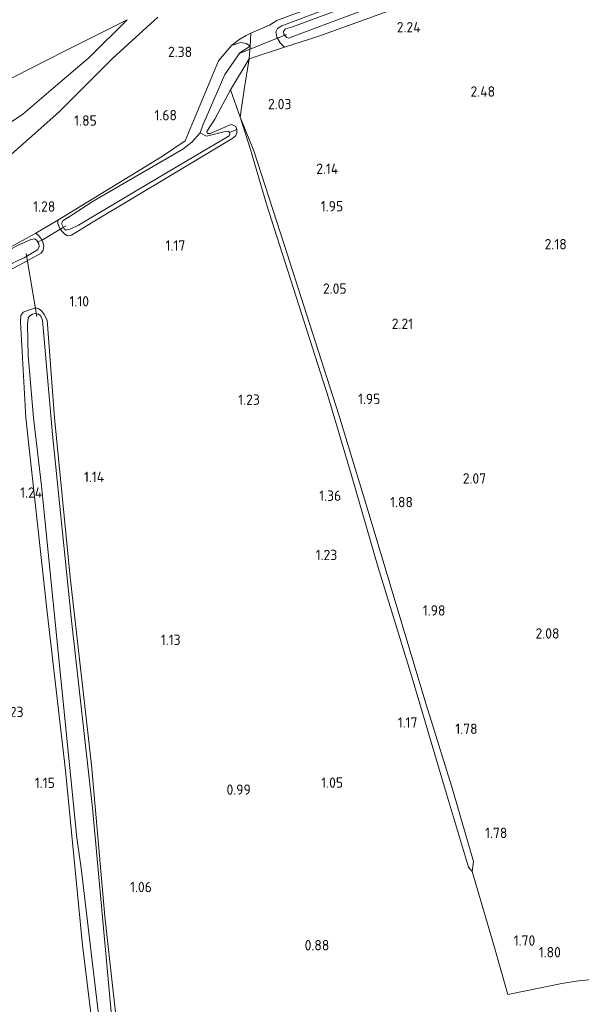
# Model space of a CAD drawing. Extents: x 130905 to 137824, y 412333 to 417928.
# Tile 258 of 313: x 136397 to 136494, y 416662 to 416833. Entities that reach past the tile are written whole.
import ezdxf
from ezdxf.enums import TextEntityAlignment as Align

# ---------------------------------------------------------------- set-up
doc = ezdxf.new("R2010")
doc.units = 0
for name, color, linetype, lineweight in [('B-ME-GR-GRAS-GV', 60, 'Continuous', 13), ('B-ME-GW-TALUD_KRUIN-G', 90, 'Continuous', 18), ('B-ME-GW-TALUD_TEEN-G', 90, 'Continuous', 18), ('B-ME-IE-TERREINAFSCHEIDING_DOORGANG-G', 210, 'Continuous', 18), ('B-ME-IE-TERREINAFSCHEIDING_KUNSTMATIG_HEKWERK-G', 20, 'IE-TERREINAFSCHEIDING-KUNSTMATIG', 18), ('B-ME-KW-KUNSTWERK_DUIKER-G', 170, 'Continuous', 18), ('B-ME-OG-WATER_GREPPEL-G', 160, 'Continuous', 18), ('B-ME-OG-WATER_SLOOT-G', 120, 'Continuous', 18), ('B-ME-OG-WATER_SLOOT-GV', 120, 'Continuous', 18), ('X-XX-AL-HOOGTELABEL-S', 7, 'Continuous', 25)]:
    doc.layers.add(name, color=color, linetype=linetype, lineweight=lineweight)
doc.styles.add('NLCS-ISO-ANNOTATIVE-T18', font='NLCS-ISO.ttf', dxfattribs={"height": 1.8})
doc.linetypes.add('IE-TERREINAFSCHEIDING-KUNSTMATIG', pattern='A,4,[82,NLCS.SHX,S=0.75,R=90,X=0,Y=0],4,-2', length=10)

# ---------------------------------------------------------------- blocks, each defined once
blk = doc.blocks.new('SAL-HOOGTELABEL-SO')
at = {"color": 0, "linetype": 'ByBlock', "lineweight": -2, "style": 'NLCS-ISO-ANNOTATIVE-T18'}
blk.add_attdef('HOOGTE', text='', height=1.8, dxfattribs=at).set_placement((2.79, 0), align=Align.RIGHT)

msp = doc.modelspace()

# ---------------------------------------------------------------- linework, layer by layer
at = {"layer": 'B-ME-GR-GRAS-GV'}
for points in [[(136442.621, 416828.516, 2.236), (136436.499, 416826.446, 2.276), (136436.67, 416828.656, 2.256), (136436.79, 416830.941, 2.362), (136440.015, 416832.287, 2.462), (136441.289, 416833.106, 2.522), (136444.047, 416834.194, 2.532), (136463.979, 416841.408, 2.422), (136482.904, 416848.301, 2.532), (136501.2, 416854.973, 2.442), (136512.551, 416859.142, 2.502), (136512.945, 416858.572, 2.448), (136507.425, 416856.454, 2.321), (136485.246, 416848.154, 2.162), (136468.987, 416842.093, 2.231), (136452.156, 416835.95, 2.185), (136442.158, 416832.203, 2.136), (136441.375, 416831.709, 2.156), (136441.121, 416831.131, 2.236), (136441.271, 416830.24, 2.226), (136441.876, 416829.231, 2.196)], [(136317.924, 416781.614, 3.064), (136319.941, 416781.548, 2.914), (136324.267, 416782.096, 2.874), (136336.418, 416784.713, 2.785), (136345.46, 416787.296, 2.869), (136360.591, 416794.108, 2.871), (136368.516, 416798.039, 2.924), (136373.524, 416801.049, 2.954), (136381.285, 416806.171, 2.97), (136397.188, 416816.855, 2.963), (136402.456, 416821.406, 2.903), (136408.627, 416826.648, 3.128), (136415.304, 416833.252, 3.27), (136404.405, 416827.781, 3.347), (136383.915, 416817.415, 3.348), (136361.743, 416805.5, 3.329), (136349.024, 416799.106, 3.363), (136331.233, 416790.335, 3.248), (136315.583, 416782.534, 3.103)], [(136324.267, 416782.096, 2.874), (136319.941, 416781.548, 2.914), (136317.924, 416781.614, 3.064), (136315.583, 416782.534, 3.103), (136331.233, 416790.335, 3.248), (136349.024, 416799.106, 3.363), (136361.743, 416805.5, 3.329), (136383.915, 416817.415, 3.348), (136404.405, 416827.781, 3.347), (136415.304, 416833.252, 3.27), (136408.627, 416826.648, 3.128), (136402.456, 416821.406, 2.903), (136397.188, 416816.855, 2.963), (136381.285, 416806.171, 2.97), (136373.524, 416801.049, 2.954), (136368.516, 416798.039, 2.924), (136360.591, 416794.108, 2.871), (136345.46, 416787.296, 2.869), (136336.418, 416784.713, 2.785)], [(136436.79, 416830.941, 2.362), (136436.67, 416828.656, 2.256), (136436.009, 416829.135, 2.3), (136434.996, 416829.294, 2.26), (136433.429, 416828.786, 2.12), (136434.882, 416829.884, 2.276), (136435.933, 416830.54, 2.409)], [(136404.352, 416797.01, 0.41), (136404.643, 416796.743, 0.41), (136405.38, 416796.897, 0.41), (136406.86, 416797.6, 0.41), (136420.827, 416805.955, 0.41), (136433.027, 416813.117, 0.41), (136433.139, 416813.492, 0.41), (136433.053, 416813.671, 0.41), (136434.31, 416814.217, 1.137), (136434.345, 416813.645, 1.137), (136434.148, 416813.18, 1.137), (136433.62, 416812.69, 1.12), (136422.931, 416806.292, 1.363), (136409.405, 416798.179, 1.212), (136405.628, 416795.89, 1.234), (136404.918, 416795.789, 1.257), (136404.45, 416796.037, 1.297), (136404.048, 416796.473, 1.248), (136403.585, 416797.037, 1.252), (136403.241, 416797.907, 1.295), (136403.269, 416798.502, 1.214), (136416.781, 416806.763, 1.397), (136421.414, 416809.579, 1.248), (136425.354, 416812.238, 1.536), (136431.175, 416826.143, 1.939), (136433.429, 416828.786, 2.12), (136434.996, 416829.294, 2.26), (136436.009, 416829.135, 2.3), (136436.67, 416828.656, 2.256), (136434.831, 416827.513, 1.111), (136432.24, 416823.734, 1.034), (136428.453, 416814.975, 0.728), (136427.981, 416813.663, 0.41), (136426.526, 416812.008, 0.41), (136424.937, 416810.796, 0.41), (136409.412, 416801.771, 0.41), (136405.416, 416799.203, 0.41), (136404.168, 416798.443, 0.41), (136403.896, 416797.903, 0.41)], [(136429.249, 416813.55, 1.107), (136429.715, 416813.537, 1.151), (136433.045, 416814.984, 1.132), (136433.413, 416815.056, 1.145), (136434.153, 416814.725, 1.137), (136434.31, 416814.217, 1.137), (136433.053, 416813.671, 0.41), (136432.96, 416813.865, 0.41), (136432.753, 416813.952, 0.41), (136432.322, 416813.843, 0.41), (136429.096, 416813.04, 0.41), (136427.981, 416813.663, 0.41), (136428.453, 416814.975, 0.728), (136432.24, 416823.734, 1.034), (136434.831, 416827.513, 1.111), (136436.67, 416828.656, 2.256), (136436.499, 416826.446, 2.276), (136433.229, 416821.111, 1.796), (136430.5, 416816.033, 1.427), (136429.121, 416813.869, 1.193)], [(136435.6, 416821.132, 1.766), (136434.912, 416816.375, 1.416), (136433.229, 416821.111, 1.796), (136436.499, 416826.446, 2.276)], [(136475.417, 416687.239, 1.186), (136475.193, 416685.486, 1.216), (136474.529, 416686.268, 1.196), (136470.552, 416699.555, 1.166), (136464.703, 416719.244, 1.346), (136458.893, 416738.215, 1.406), (136454.171, 416754.428, 1.406), (136450.251, 416767.657, 1.386), (136439.508, 416801.235, 1.296), (136436.712, 416810.759, 1.266), (136434.912, 416816.375, 1.416), (136437.314, 416810.514, 1.266), (136442.536, 416794.262, 1.336), (136447.45, 416778.937, 1.446), (136452.044, 416764.732, 1.436), (136457.279, 416747.408, 1.366), (136462.117, 416731.422, 1.456), (136467.23, 416714.465, 1.366), (136471.598, 416700.376, 1.316)], [(136399.888, 416795.855, 1.422), (136400.474, 416795.118, 1.372), (136400.694, 416794.52, 1.352), (136400.861, 416793.97, 1.422), (136400.735, 416793.287, 1.352), (136400.389, 416792.77, 1.357), (136396.652, 416790.724, 1.317), (136385.899, 416785.169, 1.201), (136380.031, 416782.315, 1.158), (136377.049, 416780.895, 1.213), (136376.623, 416780.94, 1.163), (136376.125, 416781.471, 1.113), (136375.732, 416782.121, 1.134), (136375.622, 416782.882, 1.171), (136375.904, 416783.816, 1.29), (136387.91, 416789.953, 1.15), (136399.417, 416796.239, 1.526)], [(136376.453, 416781.612, 0.77), (136376.735, 416781.489, 0.77), (136377.243, 416781.589, 0.77), (136381.843, 416783.754, 0.77), (136386.236, 416786.05, 0.77), (136395.96, 416791.32, 0.77), (136397.438, 416791.958, 0.77), (136398.847, 416792.795, 0.77), (136399.707, 416793.361, 0.77), (136400.034, 416793.838, 0.77), (136399.97, 416794.391, 0.77), (136399.616, 416794.956, 0.77), (136399.274, 416795.236, 0.77), (136398.592, 416795.136, 0.77), (136396.125, 416794.049, 0.77), (136385.933, 416788.302, 0.77), (136383.617, 416787.13, 0.77), (136379.626, 416785.334, 0.77), (136376.768, 416783.649, 0.77), (136376.091, 416783.002, 0.77), (136376.041, 416782.473, 0.77), (136376.15, 416781.944, 0.77)]]:
    msp.add_polyline3d(points, close=True, dxfattribs=at)
for points in [[(136496.533, 416848.048, 2.371), (136471.347, 416838.695, 2.444), (136448.586, 416830.383, 2.182), (136442.621, 416828.516, 2.236), (136441.876, 416829.231, 2.196), (136441.271, 416830.24, 2.226), (136441.121, 416831.131, 2.236), (136441.375, 416831.709, 2.156), (136442.158, 416832.203, 2.136), (136452.156, 416835.95, 2.185), (136468.987, 416842.093, 2.231), (136485.246, 416848.154, 2.162), (136507.425, 416856.454, 2.321)], [(136503.952, 416853.881, 1.36), (136481.983, 416845.955, 1.36), (136461.396, 416838.516, 1.36), (136443.979, 416832.036, 1.36), (136442.771, 416831.667, 1.36), (136442.452, 416831.224, 1.36), (136442.501, 416830.772, 1.36), (136442.599, 416830.567, 1.36), (136442.77, 416830.386, 1.36), (136442.988, 416830.191, 1.36), (136443.283, 416830.082, 1.36), (136443.784, 416830.216, 1.36), (136445.63, 416830.94, 1.36), (136459.559, 416836.144, 1.36), (136489.994, 416847.658, 1.36), (136507.993, 416853.846, 1.36)], [(136498.038, 416666.988, 1.186), (136493.268, 416666.479, 1.046), (136490.733, 416666.038, 1.286), (136481.389, 416664.152, 1.286), (136478.948, 416672.715, 1.286), (136475.193, 416685.486, 1.216), (136475.417, 416687.239, 1.186), (136471.598, 416700.376, 1.316), (136467.23, 416714.465, 1.366), (136462.117, 416731.422, 1.456), (136457.279, 416747.408, 1.366), (136452.044, 416764.732, 1.436), (136447.45, 416778.937, 1.446), (136442.536, 416794.262, 1.336), (136437.314, 416810.514, 1.266), (136434.912, 416816.375, 1.416), (136435.6, 416821.132, 1.766), (136436.499, 416826.446, 2.276), (136442.621, 416828.516, 2.236), (136448.586, 416830.383, 2.182), (136471.347, 416838.695, 2.444), (136496.533, 416848.048, 2.371)], [(136444.047, 416834.194, 2.532), (136441.289, 416833.106, 2.522), (136440.015, 416832.287, 2.462), (136436.79, 416830.941, 2.362), (136435.933, 416830.54, 2.409), (136434.882, 416829.884, 2.276), (136433.429, 416828.786, 2.12), (136431.175, 416826.143, 1.939), (136425.354, 416812.238, 1.536), (136421.414, 416809.579, 1.248), (136416.781, 416806.763, 1.397), (136403.269, 416798.502, 1.214), (136399.417, 416796.239, 1.526), (136387.91, 416789.953, 1.15)], [(136420.595, 416833.727, 2.596), (136412.834, 416826.602, 2.383), (136403.446, 416817.204, 2.048), (136393.055, 416808.104, 1.708)], [(136393.055, 416808.104, 1.708), (136403.446, 416817.204, 2.048), (136412.834, 416826.602, 2.383), (136420.595, 416833.727, 2.596)], [(136385.899, 416785.169, 1.201), (136396.652, 416790.724, 1.317), (136400.389, 416792.77, 1.357), (136400.735, 416793.287, 1.352), (136400.861, 416793.97, 1.422), (136400.694, 416794.52, 1.352), (136400.474, 416795.118, 1.372), (136399.888, 416795.855, 1.422), (136399.417, 416796.239, 1.526), (136403.269, 416798.502, 1.214), (136403.241, 416797.907, 1.295), (136403.585, 416797.037, 1.252), (136404.048, 416796.473, 1.248), (136404.45, 416796.037, 1.297), (136404.918, 416795.789, 1.257), (136405.628, 416795.89, 1.234), (136409.405, 416798.179, 1.212), (136422.931, 416806.292, 1.363), (136433.62, 416812.69, 1.12), (136434.148, 416813.18, 1.137), (136434.345, 416813.645, 1.137), (136434.31, 416814.217, 1.137), (136434.153, 416814.725, 1.137), (136433.413, 416815.056, 1.145), (136433.045, 416814.984, 1.132), (136429.715, 416813.537, 1.151), (136429.249, 416813.55, 1.107), (136429.121, 416813.869, 1.193), (136430.5, 416816.033, 1.427), (136433.229, 416821.111, 1.796), (136434.912, 416816.375, 1.416), (136436.712, 416810.759, 1.266), (136439.508, 416801.235, 1.296), (136450.251, 416767.657, 1.386), (136454.171, 416754.428, 1.406), (136458.893, 416738.215, 1.406), (136464.703, 416719.244, 1.346), (136470.552, 416699.555, 1.166), (136474.529, 416686.268, 1.196), (136475.193, 416685.486, 1.216), (136478.948, 416672.715, 1.286), (136481.389, 416664.152, 1.286), (136490.733, 416666.038, 1.286), (136493.268, 416666.479, 1.046), (136498.038, 416666.988, 1.186)], [(136414.559, 416649.624, 1.27), (136411.411, 416677.689, 0.978), (136409.109, 416704.006, 1.012), (136405.405, 416736.577, 1.081), (136402.701, 416764.195, 1.003), (136401.412, 416781.111, 1.094), (136400.885, 416782.117, 1.089), (136400.475, 416782.696, 1.085), (136399.975, 416783.087, 1.089), (136399.438, 416783.26, 1.128), (136398.344, 416782.959, 1.128), (136397.231, 416782.52, 1.145), (136396.843, 416781.924, 1.098), (136396.78, 416780.835, 1.094), (136397.71, 416764.182, 1.158), (136401.432, 416730.464, 1.128), (136404.585, 416703.005, 1.132), (136407.56, 416672.716, 1.158), (136411.599, 416639.749, 1.369)], [(136411.599, 416639.749, 1.369), (136407.56, 416672.716, 1.158), (136404.585, 416703.005, 1.132), (136401.432, 416730.464, 1.128), (136397.71, 416764.182, 1.158), (136396.78, 416780.835, 1.094), (136396.843, 416781.924, 1.098), (136397.231, 416782.52, 1.145), (136398.344, 416782.959, 1.128), (136399.438, 416783.26, 1.128), (136399.975, 416783.087, 1.089), (136400.475, 416782.696, 1.085), (136400.885, 416782.117, 1.089), (136401.412, 416781.111, 1.094), (136402.701, 416764.195, 1.003), (136405.405, 416736.577, 1.081), (136409.109, 416704.006, 1.012), (136411.411, 416677.689, 0.978), (136414.559, 416649.624, 1.27)], [(136412.777, 416658.61, 0.87), (136409.266, 416696.541, 0.87), (136405.65, 416729.011, 0.87), (136402.354, 416761.308, 0.87), (136400.586, 416781.144, 0.87), (136400.34, 416781.808, 0.87), (136400.064, 416782.072, 0.87), (136399.903, 416782.195, 0.87), (136399.619, 416782.194, 0.87), (136399.408, 416782.283, 0.87), (136398.875, 416782.17, 0.87), (136398.428, 416781.903, 0.87), (136398.093, 416781.524, 0.87), (136398.009, 416780.334, 0.87), (136398.102, 416775.021, 0.87), (136399.015, 416764.183, 0.87), (136400.409, 416752.416, 0.87), (136400.95, 416747.188, 0.87), (136403.948, 416717.234, 0.87), (136406.556, 416691.337, 0.87), (136407.291, 416686.042, 0.87), (136410.933, 416655.345, 0.87)]]:
    msp.add_polyline3d(points, dxfattribs=at)
at = {"layer": 'B-ME-GW-TALUD_KRUIN-G'}
msp.add_polyline3d([(136415.304, 416833.252, 3.27), (136408.627, 416826.648, 3.128), (136402.456, 416821.406, 2.903), (136397.188, 416816.855, 2.963), (136381.285, 416806.171, 2.97), (136373.524, 416801.049, 2.954), (136368.516, 416798.039, 2.924), (136360.591, 416794.108, 2.871), (136345.46, 416787.296, 2.869), (136336.418, 416784.713, 2.785), (136324.267, 416782.096, 2.874), (136319.941, 416781.548, 2.914), (136317.924, 416781.614, 3.064), (136315.583, 416782.534, 3.103)], dxfattribs=at)
at = {"layer": 'B-ME-GW-TALUD_TEEN-G'}
for points in [[(136420.595, 416833.727, 2.596), (136412.834, 416826.602, 2.383), (136403.446, 416817.204, 2.048), (136393.055, 416808.104, 1.708), (136383.261, 416800.204, 1.633), (136371.403, 416793.42, 1.881), (136359.896, 416788.603, 1.9), (136344.797, 416783.246, 2.051), (136330.853, 416779.316, 2.103), (136321.292, 416778.423, 2.127), (136318.222, 416779.086, 2.437), (136315.622, 416780.088, 2.852), (136314.073, 416781.246, 2.888), (136293.803, 416775.9, 3.105), (136287.237, 416774.759, 3.201), (136283.46, 416774.981, 3.265), (136276, 416776.115, 3.552), (136270.051, 416776.175, 3.752), (136259.704, 416775.743, 4.074), (136254.788, 416774.934, 4.247), (136234.098, 416772.052, 5.591), (136230.911, 416771.379, 5.671), (136224.314, 416769.92, 6.025)], [(136315.583, 416782.534, 3.103), (136331.233, 416790.335, 3.248), (136349.024, 416799.106, 3.363), (136361.743, 416805.5, 3.329), (136383.915, 416817.415, 3.348), (136404.405, 416827.781, 3.347), (136415.304, 416833.252, 3.27)]]:
    msp.add_polyline3d(points, dxfattribs=at)
at = {"layer": 'B-ME-IE-TERREINAFSCHEIDING_DOORGANG-G'}
for points in [[(136440.015, 416832.287, 2.462), (136436.79, 416830.941, 2.362)], [(136399.417, 416796.239, 1.526), (136403.269, 416798.502, 1.214)]]:
    msp.add_polyline3d(points, dxfattribs=at)
at = {"layer": 'B-ME-IE-TERREINAFSCHEIDING_KUNSTMATIG_HEKWERK-G'}
for points in [[(136512.551, 416859.142, 2.502), (136501.2, 416854.973, 2.442), (136482.904, 416848.301, 2.532), (136463.979, 416841.408, 2.422), (136444.047, 416834.194, 2.532), (136441.289, 416833.106, 2.522), (136440.015, 416832.287, 2.462)], [(136433.429, 416828.786, 2.12), (136434.882, 416829.884, 2.276), (136435.933, 416830.54, 2.409), (136436.79, 416830.941, 2.362), (136436.67, 416828.656, 2.256)], [(136433.229, 416821.111, 1.796), (136434.912, 416816.375, 1.416), (136435.6, 416821.132, 1.766), (136436.499, 416826.446, 2.276), (136442.621, 416828.516, 2.236)], [(136475.193, 416685.486, 1.216), (136478.948, 416672.715, 1.286), (136481.389, 416664.152, 1.286), (136490.733, 416666.038, 1.286), (136493.268, 416666.479, 1.046), (136498.038, 416666.988, 1.186)]]:
    msp.add_polyline3d(points, dxfattribs=at)
msp.add_polyline3d([(136475.193, 416685.486, 1.216), (136474.529, 416686.268, 1.196), (136470.552, 416699.555, 1.166), (136464.703, 416719.244, 1.346), (136458.893, 416738.215, 1.406), (136454.171, 416754.428, 1.406), (136450.251, 416767.657, 1.386), (136439.508, 416801.235, 1.296), (136436.712, 416810.759, 1.266), (136434.912, 416816.375, 1.416), (136437.314, 416810.514, 1.266), (136442.536, 416794.262, 1.336), (136447.45, 416778.937, 1.446), (136452.044, 416764.732, 1.436), (136457.279, 416747.408, 1.366), (136462.117, 416731.422, 1.456), (136467.23, 416714.465, 1.366), (136471.598, 416700.376, 1.316), (136475.417, 416687.239, 1.186)], close=True, dxfattribs=at)
at = {"layer": 'B-ME-KW-KUNSTWERK_DUIKER-G'}
for points in [[(136442.93, 416830.689, 1.49), (136434.632, 416827.355, 1.577)], [(136399.711, 416794.687, 0.41), (136400.714, 416795.15, 1.322), (136404.052, 416797.17, 1.132), (136404.687, 416797.485, 0.41)], [(136397.764, 416792.721, 0.82), (136399.611, 416781.77, 0.67)]]:
    msp.add_polyline3d(points, dxfattribs=at)
at = {"layer": 'B-ME-OG-WATER_GREPPEL-G'}
msp.add_polyline3d([(136427.981, 416813.663, 0.41), (136428.453, 416814.975, 0.728), (136432.24, 416823.734, 1.034), (136434.831, 416827.513, 1.111)], dxfattribs=at)
at = {"layer": 'B-ME-OG-WATER_SLOOT-G'}
for points in [[(136442.621, 416828.516, 2.236), (136441.876, 416829.231, 2.196), (136441.271, 416830.24, 2.226), (136441.121, 416831.131, 2.236), (136441.375, 416831.709, 2.156), (136442.158, 416832.203, 2.136), (136452.156, 416835.95, 2.185), (136468.987, 416842.093, 2.231), (136485.246, 416848.154, 2.162), (136507.425, 416856.454, 2.321), (136512.945, 416858.572, 2.448)], [(136515.592, 416854.746, 2.349), (136496.533, 416848.048, 2.371), (136471.347, 416838.695, 2.444), (136448.586, 416830.383, 2.182), (136442.621, 416828.516, 2.236)], [(136403.269, 416798.502, 1.214), (136416.781, 416806.763, 1.397), (136421.414, 416809.579, 1.248), (136425.354, 416812.238, 1.536), (136431.175, 416826.143, 1.939), (136433.429, 416828.786, 2.12)], [(136433.229, 416821.111, 1.796), (136436.499, 416826.446, 2.276), (136436.67, 416828.656, 2.256)], [(136433.429, 416828.786, 2.12), (136434.996, 416829.294, 2.26), (136436.009, 416829.135, 2.3), (136436.67, 416828.656, 2.256)], [(136433.229, 416821.111, 1.796), (136430.5, 416816.033, 1.427), (136429.121, 416813.869, 1.193), (136429.249, 416813.55, 1.107), (136429.715, 416813.537, 1.151), (136433.045, 416814.984, 1.132), (136433.413, 416815.056, 1.145), (136434.153, 416814.725, 1.137), (136434.31, 416814.217, 1.137)], [(136434.31, 416814.217, 1.137), (136434.345, 416813.645, 1.137), (136434.148, 416813.18, 1.137), (136433.62, 416812.69, 1.12), (136422.931, 416806.292, 1.363), (136409.405, 416798.179, 1.212), (136405.628, 416795.89, 1.234), (136404.918, 416795.789, 1.257), (136404.45, 416796.037, 1.297), (136404.048, 416796.473, 1.248), (136403.585, 416797.037, 1.252), (136403.241, 416797.907, 1.295), (136403.269, 416798.502, 1.214)], [(136399.417, 416796.239, 1.526), (136399.888, 416795.855, 1.422), (136400.474, 416795.118, 1.372), (136400.694, 416794.52, 1.352), (136400.861, 416793.97, 1.422), (136400.735, 416793.287, 1.352), (136400.389, 416792.77, 1.357), (136396.652, 416790.724, 1.317), (136385.899, 416785.169, 1.201), (136380.031, 416782.315, 1.158), (136377.049, 416780.895, 1.213), (136376.623, 416780.94, 1.163), (136376.125, 416781.471, 1.113), (136375.732, 416782.121, 1.134), (136375.622, 416782.882, 1.171), (136375.904, 416783.816, 1.29)], [(136375.904, 416783.816, 1.29), (136387.91, 416789.953, 1.15), (136399.417, 416796.239, 1.526)], [(136414.559, 416649.624, 1.27), (136411.411, 416677.689, 0.978), (136409.109, 416704.006, 1.012), (136405.405, 416736.577, 1.081), (136402.701, 416764.195, 1.003), (136401.412, 416781.111, 1.094), (136400.885, 416782.117, 1.089), (136400.475, 416782.696, 1.085), (136399.975, 416783.087, 1.089), (136399.438, 416783.26, 1.128), (136398.344, 416782.959, 1.128), (136397.231, 416782.52, 1.145), (136396.843, 416781.924, 1.098), (136396.78, 416780.835, 1.094), (136397.71, 416764.182, 1.158), (136401.432, 416730.464, 1.128), (136404.585, 416703.005, 1.132), (136407.56, 416672.716, 1.158), (136411.599, 416639.749, 1.369)]]:
    msp.add_polyline3d(points, dxfattribs=at)
at = {"layer": 'B-ME-OG-WATER_SLOOT-GV'}
for points in [[(136443.784, 416830.216, 1.36), (136443.283, 416830.082, 1.36), (136442.988, 416830.191, 1.36), (136442.77, 416830.386, 1.36), (136442.599, 416830.567, 1.36), (136442.501, 416830.772, 1.36), (136442.452, 416831.224, 1.36), (136442.771, 416831.667, 1.36), (136443.979, 416832.036, 1.36), (136461.396, 416838.516, 1.36), (136481.983, 416845.955, 1.36), (136503.952, 416853.881, 1.36), (136506.814, 416854.877, 1.36), (136513.816, 416857.313, 1.426), (136514.636, 416856.129, 1.426), (136507.993, 416853.846, 1.36), (136489.994, 416847.658, 1.36), (136459.559, 416836.144, 1.36), (136445.63, 416830.94, 1.36)], [(136433.027, 416813.117, 0.41), (136420.827, 416805.955, 0.41), (136406.86, 416797.6, 0.41), (136405.38, 416796.897, 0.41), (136404.643, 416796.743, 0.41), (136404.352, 416797.01, 0.41), (136403.896, 416797.903, 0.41), (136404.168, 416798.443, 0.41), (136405.416, 416799.203, 0.41), (136409.412, 416801.771, 0.41), (136424.937, 416810.796, 0.41), (136426.526, 416812.008, 0.41), (136427.981, 416813.663, 0.41), (136429.096, 416813.04, 0.41), (136432.322, 416813.843, 0.41), (136432.753, 416813.952, 0.41), (136432.96, 416813.865, 0.41), (136433.053, 416813.671, 0.41), (136433.139, 416813.492, 0.41)], [(136377.243, 416781.589, 0.77), (136376.735, 416781.489, 0.77), (136376.453, 416781.612, 0.77), (136376.15, 416781.944, 0.77), (136376.041, 416782.473, 0.77), (136376.091, 416783.002, 0.77), (136376.768, 416783.649, 0.77), (136379.626, 416785.334, 0.77), (136383.617, 416787.13, 0.77), (136385.933, 416788.302, 0.77), (136396.125, 416794.049, 0.77), (136398.592, 416795.136, 0.77), (136399.274, 416795.236, 0.77), (136399.616, 416794.956, 0.77), (136399.97, 416794.391, 0.77), (136400.034, 416793.838, 0.77), (136399.707, 416793.361, 0.77), (136398.847, 416792.795, 0.77), (136397.438, 416791.958, 0.77), (136395.96, 416791.32, 0.77), (136386.236, 416786.05, 0.77), (136381.843, 416783.754, 0.77)]]:
    msp.add_polyline3d(points, close=True, dxfattribs=at)
msp.add_polyline3d([(136410.933, 416655.345, 0.87), (136407.291, 416686.042, 0.87), (136406.556, 416691.337, 0.87), (136403.948, 416717.234, 0.87), (136400.95, 416747.188, 0.87), (136400.409, 416752.416, 0.87), (136399.015, 416764.183, 0.87), (136398.102, 416775.021, 0.87), (136398.009, 416780.334, 0.87), (136398.093, 416781.524, 0.87), (136398.428, 416781.903, 0.87), (136398.875, 416782.17, 0.87), (136399.408, 416782.283, 0.87), (136399.619, 416782.194, 0.87), (136399.903, 416782.195, 0.87), (136400.064, 416782.072, 0.87), (136400.34, 416781.808, 0.87), (136400.586, 416781.144, 0.87), (136402.354, 416761.308, 0.87), (136405.65, 416729.011, 0.87), (136409.266, 416696.541, 0.87), (136412.777, 416658.61, 0.87)], dxfattribs=at)

# ---------------------------------------------------------------- block references
at = {"layer": 'X-XX-AL-HOOGTELABEL-S'}
for p, values in [((136463.453, 416831.054, 2.238), {'HOOGTE': '2.24'}), ((136423.786, 416826.782, 2.38), {'HOOGTE': '2.38'}), ((136476.371, 416819.901, 2.481), {'HOOGTE': '2.48'}), ((136441.015, 416817.729, 2.026), {'HOOGTE': '2.03'}), ((136421.151, 416815.807, 1.676), {'HOOGTE': '1.68'}), ((136407.234, 416814.869, 1.85), {'HOOGTE': '1.85'}), ((136449.16, 416806.505, 2.144), {'HOOGTE': '2.14'}), ((136400.03, 416799.955, 1.283), {'HOOGTE': '1.28'}), ((136450.005, 416799.996, 1.954), {'HOOGTE': '1.95'}), ((136422.599, 416793.192, 1.166), {'HOOGTE': '1.17'}), ((136488.817, 416793.418, 2.181), {'HOOGTE': '2.18'}), ((136450.599, 416785.713, 2.051), {'HOOGTE': '2.05'}), ((136405.894, 416783.511, 1.1), {'HOOGTE': '1.10'}), ((136462.149, 416779.606, 2.206), {'HOOGTE': '2.21'}), ((136435.544, 416766.442, 1.228), {'HOOGTE': '1.23'}), ((136456.465, 416766.57, 1.951), {'HOOGTE': '1.95'}), ((136408.526, 416753.055, 1.14), {'HOOGTE': '1.14'}), ((136474.819, 416752.779, 2.069), {'HOOGTE': '2.07'}), ((136397.756, 416750.331, 1.244), {'HOOGTE': '1.24'}), ((136449.66, 416749.787, 1.36), {'HOOGTE': '1.36'}), ((136462.115, 416748.684, 1.876), {'HOOGTE': '1.88'}), ((136448.977, 416739.504, 1.228), {'HOOGTE': '1.23'}), ((136467.756, 416729.886, 1.976), {'HOOGTE': '1.98'}), ((136487.546, 416725.894, 2.081), {'HOOGTE': '2.08'}), ((136421.786, 416724.785, 1.128), {'HOOGTE': '1.13'}), ((136394.516, 416712.267, 1.228), {'HOOGTE': '1.23'}), ((136462.901, 416710.452, 1.166), {'HOOGTE': '1.17'}), ((136473.334, 416709.356, 1.776), {'HOOGTE': '1.78'}), ((136399.957, 416699.967, 1.154), {'HOOGTE': '1.15'}), ((136449.991, 416700.013, 1.051), {'HOOGTE': '1.05'}), ((136433.97, 416698.791, 0.989), {'HOOGTE': '0.99'}), ((136478.503, 416691.292, 1.776), {'HOOGTE': '1.78'}), ((136416.797, 416681.908, 1.063), {'HOOGTE': '1.06'}), ((136483.348, 416672.616, 1.701), {'HOOGTE': '1.70'}), ((136447.597, 416671.806, 0.877), {'HOOGTE': '0.88'}), ((136487.795, 416670.586, 1.801), {'HOOGTE': '1.80'})]:
    msp.add_blockref('SAL-HOOGTELABEL-SO', p, dxfattribs=at).add_auto_attribs(values)

doc.saveas('drawing.dxf')
